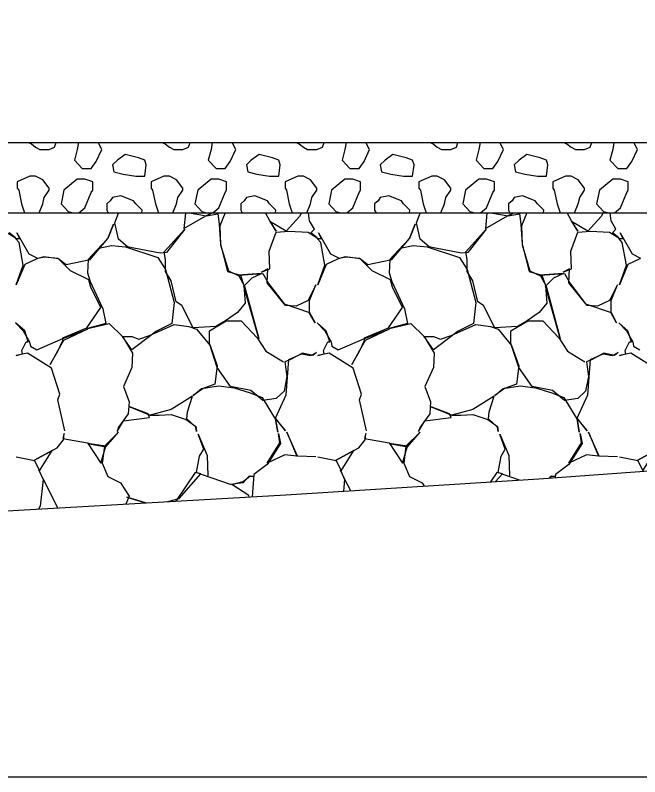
# Model space of a CAD drawing. Extents: x -26 to 4781, y -31 to 24738.
# Drawn here: x 2279.03 to 2287.89, y 8000 to 8010.81 of the extents above; entities that cross this region are included whole.
import ezdxf

# ---------------------------------------------------------------- set-up
doc = ezdxf.new("R2010")
doc.units = 0
for name, color, linetype in [('DESIGN - SHEET - Light Grid', 7, 'Continuous'), ('DESIGN - TRANSPORTATION - Proposed Layout Patterning', 7, 'Continuous'), ('GEOTECHNICAL – SCRATCH – Level 1', 7, 'Continuous'), ('SURVEY - GROUND - Top of Ground', 7, 'Continuous')]:
    doc.layers.add(name, color=color, linetype=linetype)

msp = doc.modelspace()

# ---------------------------------------------------------------- linework, layer by layer
at = {"layer": 'DESIGN - SHEET - Light Grid'}
msp.add_line((2000, 8000), (2300, 8000), dxfattribs=at)
at = {"layer": 'DESIGN - TRANSPORTATION - Proposed Layout Patterning'}
for p, q in [((2279.923, 8009), (2279.907, 8008.901)), ((2281.823, 8009), (2281.807, 8008.901)), ((2283.723, 8009), (2283.707, 8008.901)), ((2285.623, 8009), (2285.607, 8008.901)), ((2287.523, 8009), (2287.507, 8008.901)), ((2279.907, 8008.481), (2279.717, 8008.321)), ((2281.807, 8008.481), (2281.617, 8008.321)), ((2283.707, 8008.481), (2283.517, 8008.321)), ((2285.607, 8008.481), (2285.417, 8008.321)), ((2287.507, 8008.481), (2287.317, 8008.321)), ((2279.057, 8008.351), (2279.077, 8008.321)), ((2280.957, 8008.351), (2280.977, 8008.321)), ((2282.857, 8008.351), (2282.877, 8008.321)), ((2284.757, 8008.351), (2284.777, 8008.321)), ((2286.657, 8008.351), (2286.677, 8008.321))]:
    msp.add_line(p, q, dxfattribs=at)
for points in [[(2279.209, 8009), (2279.257, 8008.981), (2279.317, 8008.931)], [(2279.317, 8008.931), (2279.377, 8008.901), (2279.507, 8008.901), (2279.587, 8008.931), (2279.61, 8009)], [(2279.907, 8008.901), (2279.867, 8008.751), (2279.977, 8008.631), (2280.107, 8008.631), (2280.177, 8008.731), (2280.257, 8008.901), (2280.204, 8009)], [(2281.109, 8009), (2281.157, 8008.981), (2281.217, 8008.931)], [(2281.217, 8008.931), (2281.277, 8008.901), (2281.407, 8008.901), (2281.487, 8008.931), (2281.51, 8009)], [(2281.807, 8008.901), (2281.767, 8008.751), (2281.877, 8008.631), (2282.007, 8008.631), (2282.077, 8008.731), (2282.157, 8008.901), (2282.104, 8009)], [(2283.009, 8009), (2283.057, 8008.981), (2283.117, 8008.931)], [(2283.117, 8008.931), (2283.177, 8008.901), (2283.307, 8008.901), (2283.387, 8008.931), (2283.41, 8009)], [(2283.707, 8008.901), (2283.667, 8008.751), (2283.777, 8008.631), (2283.907, 8008.631), (2283.977, 8008.731), (2284.057, 8008.901), (2284.004, 8009)], [(2284.909, 8009), (2284.957, 8008.981), (2285.017, 8008.931)], [(2285.017, 8008.931), (2285.077, 8008.901), (2285.207, 8008.901), (2285.287, 8008.931), (2285.31, 8009)], [(2285.607, 8008.901), (2285.567, 8008.751), (2285.677, 8008.631), (2285.807, 8008.631), (2285.877, 8008.731), (2285.957, 8008.901), (2285.904, 8009)], [(2286.809, 8009), (2286.857, 8008.981), (2286.917, 8008.931)], [(2286.917, 8008.931), (2286.977, 8008.901), (2287.107, 8008.901), (2287.187, 8008.931), (2287.21, 8009)], [(2287.507, 8008.901), (2287.467, 8008.751), (2287.577, 8008.631), (2287.707, 8008.631), (2287.777, 8008.731), (2287.857, 8008.901), (2287.804, 8009)], [(2280.867, 8008.751), (2280.777, 8008.781), (2280.587, 8008.831), (2280.477, 8008.751), (2280.407, 8008.681), (2280.427, 8008.581), (2280.557, 8008.551), (2280.737, 8008.521), (2280.867, 8008.521), (2280.887, 8008.681), (2280.867, 8008.751)], [(2282.767, 8008.751), (2282.677, 8008.781), (2282.487, 8008.831), (2282.377, 8008.751), (2282.307, 8008.681), (2282.327, 8008.581), (2282.457, 8008.551), (2282.637, 8008.521), (2282.767, 8008.521), (2282.787, 8008.681), (2282.767, 8008.751)], [(2284.667, 8008.751), (2284.577, 8008.781), (2284.387, 8008.831), (2284.277, 8008.751), (2284.207, 8008.681), (2284.227, 8008.581), (2284.357, 8008.551), (2284.537, 8008.521), (2284.667, 8008.521), (2284.687, 8008.681), (2284.667, 8008.751)], [(2286.567, 8008.751), (2286.477, 8008.781), (2286.287, 8008.831), (2286.177, 8008.751), (2286.107, 8008.681), (2286.127, 8008.581), (2286.257, 8008.551), (2286.437, 8008.521), (2286.567, 8008.521), (2286.587, 8008.681), (2286.567, 8008.751)], [(2279.317, 8008.521), (2279.257, 8008.521), (2279.237, 8008.521), (2279.057, 8008.441), (2279.057, 8008.351)], [(2279.507, 8008.321), (2279.507, 8008.351), (2279.417, 8008.471), (2279.317, 8008.521)], [(2280.127, 8008.321), (2280.127, 8008.441), (2280.017, 8008.481), (2279.907, 8008.481)], [(2281.217, 8008.521), (2281.157, 8008.521), (2281.137, 8008.521), (2280.957, 8008.441), (2280.957, 8008.351)], [(2281.407, 8008.321), (2281.407, 8008.351), (2281.317, 8008.471), (2281.217, 8008.521)], [(2282.027, 8008.321), (2282.027, 8008.441), (2281.917, 8008.481), (2281.807, 8008.481)], [(2283.117, 8008.521), (2283.057, 8008.521), (2283.037, 8008.521), (2282.857, 8008.441), (2282.857, 8008.351)], [(2283.307, 8008.321), (2283.307, 8008.351), (2283.217, 8008.471), (2283.117, 8008.521)], [(2283.927, 8008.321), (2283.927, 8008.441), (2283.817, 8008.481), (2283.707, 8008.481)], [(2285.017, 8008.521), (2284.957, 8008.521), (2284.937, 8008.521), (2284.757, 8008.441), (2284.757, 8008.351)], [(2285.207, 8008.321), (2285.207, 8008.351), (2285.117, 8008.471), (2285.017, 8008.521)], [(2285.827, 8008.321), (2285.827, 8008.441), (2285.717, 8008.481), (2285.607, 8008.481)], [(2286.917, 8008.521), (2286.857, 8008.521), (2286.837, 8008.521), (2286.657, 8008.441), (2286.657, 8008.351)], [(2287.107, 8008.321), (2287.107, 8008.351), (2287.017, 8008.471), (2286.917, 8008.521)], [(2287.727, 8008.321), (2287.727, 8008.441), (2287.617, 8008.481), (2287.507, 8008.481)], [(2279.077, 8008.321), (2279.117, 8008.131), (2279.159, 8008)], [(2279.365, 8008), (2279.417, 8008.131), (2279.437, 8008.221), (2279.507, 8008.321)], [(2279.717, 8008.321), (2279.677, 8008.131), (2279.777, 8008.021), (2279.844, 8008)], [(2279.931, 8008), (2280.017, 8008.071), (2280.107, 8008.291), (2280.127, 8008.321)], [(2280.977, 8008.321), (2281.017, 8008.131), (2281.059, 8008)], [(2281.265, 8008), (2281.317, 8008.131), (2281.337, 8008.221), (2281.407, 8008.321)], [(2281.617, 8008.321), (2281.577, 8008.131), (2281.677, 8008.021), (2281.744, 8008)], [(2281.831, 8008), (2281.917, 8008.071), (2282.007, 8008.291), (2282.027, 8008.321)], [(2282.877, 8008.321), (2282.917, 8008.131), (2282.959, 8008)], [(2283.165, 8008), (2283.217, 8008.131), (2283.237, 8008.221), (2283.307, 8008.321)], [(2283.517, 8008.321), (2283.477, 8008.131), (2283.577, 8008.021), (2283.644, 8008)], [(2283.731, 8008), (2283.817, 8008.071), (2283.907, 8008.291), (2283.927, 8008.321)], [(2284.777, 8008.321), (2284.817, 8008.131), (2284.859, 8008)], [(2285.065, 8008), (2285.117, 8008.131), (2285.137, 8008.221), (2285.207, 8008.321)], [(2285.417, 8008.321), (2285.377, 8008.131), (2285.477, 8008.021), (2285.544, 8008)], [(2285.631, 8008), (2285.717, 8008.071), (2285.807, 8008.291), (2285.827, 8008.321)], [(2286.677, 8008.321), (2286.717, 8008.131), (2286.759, 8008)], [(2286.965, 8008), (2287.017, 8008.131), (2287.037, 8008.221), (2287.107, 8008.321)], [(2287.317, 8008.321), (2287.277, 8008.131), (2287.377, 8008.021), (2287.444, 8008)], [(2287.531, 8008), (2287.617, 8008.071), (2287.707, 8008.291), (2287.727, 8008.321)], [(2280.707, 8008.171), (2280.527, 8008.241), (2280.407, 8008.221), (2280.377, 8008.171), (2280.327, 8008.131), (2280.327, 8008.041), (2280.348, 8008)], [(2280.822, 8008), (2280.827, 8008.041), (2280.737, 8008.131), (2280.707, 8008.171)], [(2282.607, 8008.171), (2282.427, 8008.241), (2282.307, 8008.221), (2282.277, 8008.171), (2282.227, 8008.131), (2282.227, 8008.041), (2282.248, 8008)], [(2282.722, 8008), (2282.727, 8008.041), (2282.637, 8008.131), (2282.607, 8008.171)], [(2284.507, 8008.171), (2284.327, 8008.241), (2284.207, 8008.221), (2284.177, 8008.171), (2284.127, 8008.131), (2284.127, 8008.041), (2284.148, 8008)], [(2284.622, 8008), (2284.627, 8008.041), (2284.537, 8008.131), (2284.507, 8008.171)], [(2286.407, 8008.171), (2286.227, 8008.241), (2286.107, 8008.221), (2286.077, 8008.171), (2286.027, 8008.131), (2286.027, 8008.041), (2286.048, 8008)], [(2286.522, 8008), (2286.527, 8008.041), (2286.437, 8008.131), (2286.407, 8008.171)], [(2281.495, 8008), (2281.742, 8007.959), (2281.902, 8007.989), (2281.922, 8007.839), (2281.942, 8007.559), (2282.042, 8007.169), (2282.222, 8007.119), (2282.272, 8006.969), (2282.292, 8006.719), (2282.182, 8006.589), (2282.012, 8006.469), (2281.872, 8006.389), (2281.552, 8006.369), (2281.392, 8006.689), (2281.312, 8006.739), (2281.242, 8007.039), (2281.162, 8007.169), (2281.162, 8007.339), (2281.142, 8007.449), (2281.432, 8007.769), (2281.172, 8007.439), (2281.082, 8007.429), (2280.712, 8007.499), (2280.622, 8007.519), (2280.492, 8007.629), (2280.442, 8007.859), (2280.492, 8007.999), (2280.492, 8008)], [(2281.442, 8008), (2281.442, 8007.999), (2281.422, 8007.779), (2281.732, 8007.959), (2281.823, 8008)], [(2281.815, 8008), (2281.812, 8007.999), (2281.765, 8008)], [(2282.008, 8008), (2281.932, 8007.819), (2281.942, 8007.549), (2282.052, 8007.179), (2282.202, 8007.109), (2282.282, 8006.959), (2282.482, 8006.219), (2282.272, 8006.959), (2282.392, 8007.079), (2282.522, 8007.139), (2282.192, 8007.119), (2282.542, 8007.139), (2282.622, 8006.999), (2282.842, 8006.709), (2283.202, 8006.589), (2283.282, 8006.439), (2283.202, 8006.579), (2283.202, 8006.759), (2283.292, 8006.979), (2283.182, 8006.759), (2283.012, 8006.679), (2282.862, 8006.689), (2282.602, 8007.009), (2282.612, 8007.209), (2282.522, 8007.159), (2282.642, 8007.209), (2282.632, 8007.459), (2282.732, 8007.729), (2282.912, 8007.739), (2283.182, 8007.729), (2283.312, 8007.649), (2283.222, 8007.719), (2283.272, 8007.769), (2283.202, 8007.889), (2283.188, 8008)], [(2283.09, 8008), (2283.062, 8007.949), (2282.872, 8007.739), (2282.642, 8007.879), (2282.732, 8007.739), (2282.642, 8007.889), (2282.58, 8008)], [(2285.775, 8008), (2286.022, 8007.959), (2286.182, 8007.989), (2286.202, 8007.839), (2286.222, 8007.559), (2286.322, 8007.169), (2286.502, 8007.119), (2286.552, 8006.969), (2286.572, 8006.719), (2286.462, 8006.589), (2286.292, 8006.469), (2286.152, 8006.389), (2285.832, 8006.369), (2285.672, 8006.689), (2285.592, 8006.739), (2285.522, 8007.039), (2285.442, 8007.169), (2285.442, 8007.339), (2285.422, 8007.449), (2285.712, 8007.769), (2285.452, 8007.439), (2285.362, 8007.429), (2284.992, 8007.499), (2284.902, 8007.519), (2284.772, 8007.629), (2284.722, 8007.859), (2284.772, 8007.999), (2284.772, 8008)], [(2285.722, 8008), (2285.722, 8007.999), (2285.702, 8007.779), (2286.012, 8007.959), (2286.103, 8008)], [(2286.095, 8008), (2286.092, 8007.999), (2286.045, 8008)], [(2286.288, 8008), (2286.212, 8007.819), (2286.222, 8007.549), (2286.332, 8007.179), (2286.482, 8007.109), (2286.562, 8006.959), (2286.762, 8006.219), (2286.552, 8006.959), (2286.672, 8007.079), (2286.802, 8007.139), (2286.472, 8007.119), (2286.822, 8007.139), (2286.902, 8006.999), (2287.122, 8006.709), (2287.482, 8006.589), (2287.562, 8006.439), (2287.482, 8006.579), (2287.482, 8006.759), (2287.572, 8006.979), (2287.462, 8006.759), (2287.292, 8006.679), (2287.142, 8006.689), (2286.882, 8007.009), (2286.892, 8007.209), (2286.802, 8007.159), (2286.922, 8007.209), (2286.912, 8007.459), (2287.012, 8007.729), (2287.192, 8007.739), (2287.462, 8007.729), (2287.592, 8007.649), (2287.502, 8007.719), (2287.552, 8007.769), (2287.482, 8007.889), (2287.468, 8008)], [(2287.37, 8008), (2287.342, 8007.949), (2287.152, 8007.739), (2286.922, 8007.879), (2287.012, 8007.739), (2286.922, 8007.889), (2286.86, 8008)], [(2279.732, 8004.909), (2279.632, 8005.349), (2279.662, 8005.429), (2279.542, 8005.799), (2279.202, 8006.009), (2279.042, 8005.979), (2279.132, 8005.999), (2279.122, 8006.049), (2279.182, 8006.169), (2279.212, 8006.169), (2279.162, 8006.329), (2279.032, 8006.439), (2279.142, 8006.329), (2279.232, 8006.169), (2279.242, 8006.109), (2279.332, 8006.059), (2279.702, 8006.219), (2280.052, 8006.349), (2279.712, 8006.189), (2279.632, 8006.049), (2279.522, 8005.849), (2279.632, 8006.039), (2279.702, 8006.189), (2279.702, 8006.229), (2280.042, 8006.369), (2280.242, 8006.659), (2280.102, 8006.949), (2280.072, 8007.049), (2279.812, 8007.179), (2279.732, 8007.259), (2279.642, 8007.349), (2279.432, 8007.379), (2279.332, 8007.349), (2279.162, 8007.269), (2279.042, 8006.979), (2279.142, 8007.259), (2279.082, 8007.579), (2279.032, 8007.639), (2279.092, 8007.639), (2279.052, 8007.719), (2279.222, 8007.419), (2279.342, 8007.359), (2279.442, 8007.379), (2279.632, 8007.359), (2279.752, 8007.269), (2280.092, 8007.339), (2280.342, 8007.639), (2280.422, 8007.839), (2280.342, 8007.639), (2280.182, 8007.469), (2280.062, 8007.339), (2280.052, 8007.149), (2280.092, 8007.029), (2280.272, 8006.639), (2280.312, 8006.429), (2280.052, 8006.359), (2280.362, 8006.429), (2280.552, 8006.249), (2280.692, 8006.009), (2280.682, 8005.809), (2280.562, 8005.539), (2280.642, 8005.319), (2280.632, 8005.149), (2280.492, 8004.959), (2280.472, 8004.899), (2280.562, 8005.049), (2280.932, 8005.099), (2280.912, 8005.149), (2280.652, 8005.249), (2280.942, 8005.129), (2281.072, 8005.129), (2281.242, 8005.139), (2281.452, 8005.069), (2281.592, 8004.969), (2281.602, 8004.899), (2281.592, 8004.959), (2281.462, 8005.079), (2281.472, 8005.179), (2281.542, 8005.399), (2281.242, 8005.209), (2280.942, 8005.129)], [(2284.012, 8004.909), (2283.912, 8005.349), (2283.942, 8005.429), (2283.822, 8005.799), (2283.482, 8006.009), (2283.322, 8005.979), (2283.412, 8005.999), (2283.402, 8006.049), (2283.462, 8006.169), (2283.492, 8006.169), (2283.442, 8006.329), (2283.312, 8006.439), (2283.422, 8006.329), (2283.512, 8006.169), (2283.522, 8006.109), (2283.612, 8006.059), (2283.982, 8006.219), (2284.332, 8006.349), (2283.992, 8006.189), (2283.912, 8006.049), (2283.802, 8005.849), (2283.912, 8006.039), (2283.982, 8006.189), (2283.982, 8006.229), (2284.322, 8006.369), (2284.522, 8006.659), (2284.382, 8006.949), (2284.352, 8007.049), (2284.092, 8007.179), (2284.012, 8007.259), (2283.922, 8007.349), (2283.712, 8007.379), (2283.612, 8007.349), (2283.442, 8007.269), (2283.322, 8006.979), (2283.422, 8007.259), (2283.362, 8007.579), (2283.312, 8007.639), (2283.372, 8007.639), (2283.332, 8007.719), (2283.502, 8007.419), (2283.622, 8007.359), (2283.722, 8007.379), (2283.912, 8007.359), (2284.032, 8007.269), (2284.372, 8007.339), (2284.622, 8007.639), (2284.702, 8007.839), (2284.622, 8007.639), (2284.462, 8007.469), (2284.342, 8007.339), (2284.332, 8007.149), (2284.372, 8007.029), (2284.552, 8006.639), (2284.592, 8006.429), (2284.332, 8006.359), (2284.642, 8006.429), (2284.832, 8006.249), (2284.972, 8006.009), (2284.962, 8005.809), (2284.842, 8005.539), (2284.922, 8005.319), (2284.912, 8005.149), (2284.772, 8004.959), (2284.752, 8004.899), (2284.842, 8005.049), (2285.212, 8005.099), (2285.192, 8005.149), (2284.932, 8005.249), (2285.222, 8005.129), (2285.352, 8005.129), (2285.522, 8005.139), (2285.732, 8005.069), (2285.872, 8004.969), (2285.882, 8004.899), (2285.872, 8004.959), (2285.742, 8005.079), (2285.752, 8005.179), (2285.822, 8005.399), (2285.522, 8005.209), (2285.222, 8005.129)], [(2278.902, 8007.729), (2279.032, 8007.649), (2278.942, 8007.719)], [(2287.892, 8007.349), (2287.722, 8007.269), (2287.602, 8006.979), (2287.702, 8007.259), (2287.642, 8007.579), (2287.592, 8007.639), (2287.652, 8007.639), (2287.612, 8007.719), (2287.782, 8007.419), (2287.902, 8007.359)], [(2280.212, 8007.499), (2280.392, 8007.539), (2280.592, 8007.519), (2281.052, 8007.369), (2281.162, 8007.199), (2281.282, 8006.729), (2281.252, 8006.429), (2281.022, 8006.319), (2280.952, 8006.259), (2280.682, 8006.059), (2280.552, 8006.249), (2280.682, 8006.249), (2280.782, 8006.209), (2280.932, 8006.259), (2281.282, 8006.419), (2281.492, 8006.389), (2281.602, 8006.349), (2281.792, 8006.119), (2281.892, 8005.829), (2281.862, 8005.569), (2281.692, 8005.509), (2281.552, 8005.409), (2281.672, 8005.509), (2281.912, 8005.549), (2282.132, 8005.519), (2282.362, 8005.449), (2282.532, 8005.379), (2282.722, 8005.069), (2282.752, 8004.889), (2282.722, 8005.079), (2282.862, 8004.909), (2282.722, 8005.089), (2282.872, 8005.419), (2282.912, 8005.919), (2283.092, 8005.999), (2283.222, 8005.979), (2283.302, 8006.019), (2283.252, 8005.979), (2283.102, 8006.009), (2282.932, 8005.919), (2282.852, 8005.889), (2282.882, 8005.679), (2282.842, 8005.469), (2282.732, 8005.369), (2282.542, 8005.339), (2282.372, 8005.479), (2282.082, 8005.539), (2281.892, 8005.809), (2281.782, 8006.149), (2281.782, 8006.329), (2282.022, 8006.469), (2282.232, 8006.469), (2282.462, 8006.229), (2282.582, 8006.039), (2282.832, 8005.889)], [(2284.492, 8007.499), (2284.672, 8007.539), (2284.872, 8007.519), (2285.332, 8007.369), (2285.442, 8007.199), (2285.562, 8006.729), (2285.532, 8006.429), (2285.302, 8006.319), (2285.232, 8006.259), (2284.962, 8006.059), (2284.832, 8006.249), (2284.962, 8006.249), (2285.062, 8006.209), (2285.212, 8006.259), (2285.562, 8006.419), (2285.772, 8006.389), (2285.882, 8006.349), (2286.072, 8006.119), (2286.172, 8005.829), (2286.142, 8005.569), (2285.972, 8005.509), (2285.832, 8005.409), (2285.952, 8005.509), (2286.192, 8005.549), (2286.412, 8005.519), (2286.642, 8005.449), (2286.812, 8005.379), (2287.002, 8005.069), (2287.032, 8004.889), (2287.002, 8005.079), (2287.142, 8004.909), (2287.002, 8005.089), (2287.152, 8005.419), (2287.192, 8005.919), (2287.372, 8005.999), (2287.502, 8005.979), (2287.582, 8006.019), (2287.532, 8005.979), (2287.382, 8006.009), (2287.212, 8005.919), (2287.132, 8005.889), (2287.162, 8005.679), (2287.122, 8005.469), (2287.012, 8005.369), (2286.822, 8005.339), (2286.652, 8005.479), (2286.362, 8005.539), (2286.172, 8005.809), (2286.062, 8006.149), (2286.062, 8006.329), (2286.302, 8006.469), (2286.512, 8006.469), (2286.742, 8006.229), (2286.862, 8006.039), (2287.112, 8005.889)], [(2288.102, 8005.799), (2287.762, 8006.009), (2287.602, 8005.979), (2287.692, 8005.999), (2287.682, 8006.049), (2287.742, 8006.169), (2287.772, 8006.169), (2287.722, 8006.329), (2287.592, 8006.439), (2287.702, 8006.329), (2287.792, 8006.169), (2287.802, 8006.109), (2287.892, 8006.059)], [(2279.042, 8004.539), (2279.302, 8004.489), (2279.372, 8004.339), (2279.552, 8004.629), (2279.292, 8004.489), (2279.622, 8004.669), (2279.712, 8004.779), (2279.722, 8004.869), (2279.702, 8004.799), (2280.052, 8004.739), (2280.242, 8004.449), (2280.312, 8004.689), (2280.052, 8004.729), (2280.312, 8004.679), (2280.492, 8004.889), (2280.292, 8004.689), (2280.262, 8004.449), (2280.342, 8004.259), (2280.522, 8004.169), (2280.642, 8003.979), (2280.595, 8003.87)], [(2282.346, 8003.971), (2282.342, 8003.989), (2282.102, 8004.149), (2282.262, 8004.189), (2282.362, 8004.269), (2282.412, 8004.259), (2282.342, 8004.259), (2282.262, 8004.169), (2282.082, 8004.149), (2281.672, 8004.289), (2281.602, 8004.319), (2281.642, 8004.549), (2281.702, 8004.649), (2281.622, 8004.859), (2281.752, 8004.559), (2281.762, 8004.269)], [(2283.292, 8004.539), (2283.032, 8004.549), (2282.882, 8004.889), (2283.022, 8004.549), (2282.852, 8004.569), (2282.602, 8004.449), (2282.782, 8004.739), (2282.762, 8004.869), (2282.792, 8004.729), (2282.602, 8004.429), (2282.412, 8004.289), (2282.39, 8003.974)], [(2283.322, 8004.539), (2283.582, 8004.489), (2283.652, 8004.339), (2283.832, 8004.629), (2283.572, 8004.489), (2283.902, 8004.669), (2283.992, 8004.779), (2284.002, 8004.869), (2283.982, 8004.799), (2284.332, 8004.739), (2284.522, 8004.449), (2284.592, 8004.689), (2284.332, 8004.729), (2284.592, 8004.679), (2284.772, 8004.889), (2284.572, 8004.689), (2284.542, 8004.449), (2284.622, 8004.259), (2284.802, 8004.169), (2284.83, 8004.124)], [(2286.185, 8004.209), (2285.952, 8004.289), (2285.882, 8004.319), (2285.922, 8004.549), (2285.982, 8004.649), (2285.902, 8004.859), (2286.032, 8004.559), (2286.042, 8004.269)], [(2287.572, 8004.539), (2287.312, 8004.549), (2287.162, 8004.889), (2287.302, 8004.549), (2287.132, 8004.569), (2286.882, 8004.449), (2287.062, 8004.739), (2287.042, 8004.869), (2287.072, 8004.729), (2286.882, 8004.429), (2286.692, 8004.289), (2286.689, 8004.243)], [(2287.602, 8004.539), (2287.862, 8004.489), (2287.932, 8004.339), (2288.112, 8004.629), (2287.852, 8004.489), (2288.182, 8004.669), (2288.272, 8004.779), (2288.282, 8004.869), (2288.262, 8004.799), (2288.612, 8004.739), (2288.802, 8004.449), (2288.872, 8004.689), (2288.612, 8004.729), (2288.872, 8004.679), (2289.052, 8004.889), (2288.852, 8004.689), (2288.822, 8004.449), (2288.843, 8004.399)], [(2279.634, 8003.814), (2279.422, 8004.229), (2279.362, 8004.349), (2279.422, 8004.219), (2279.382, 8003.839), (2279.356, 8003.798)], [(2281.194, 8003.905), (2281.352, 8003.949), (2281.662, 8004.299), (2281.582, 8004.319), (2281.306, 8003.911)], [(2283.789, 8004.059), (2283.702, 8004.229), (2283.642, 8004.349), (2283.702, 8004.219), (2283.685, 8004.053)], [(2285.844, 8004.188), (2285.942, 8004.299), (2285.862, 8004.319), (2285.771, 8004.183)], [(2286.603, 8004.237), (2286.642, 8004.269), (2286.692, 8004.259), (2286.622, 8004.259), (2286.603, 8004.237)], [(2280.878, 8003.886), (2280.612, 8003.969), (2280.874, 8003.886)]]:
    msp.add_lwpolyline(points, dxfattribs=at)
at = {"layer": 'GEOTECHNICAL – SCRATCH – Level 1'}
for p, q in [((2245.256, 8009), (2327.768, 8009)), ((2242.256, 8008), (2321.545, 8008))]:
    msp.add_line(p, q, dxfattribs=at)
at = {"layer": 'SURVEY - GROUND - Top of Ground'}
msp.add_lwpolyline([(2277.589, 8003.696), (2282.868, 8004.002), (2286.458, 8004.226), (2289.45, 8004.443), (2294.985, 8004.902), (2300, 8005.41), (2301.616, 8005.573), (2302.481, 8005.673), (2303.129, 8005.735), (2313.014, 8006.849), (2315.802, 8007.256), (2319.862, 8007.741), (2324.083, 8008.39), (2327.572, 8008.963), (2332.911, 8009.975), (2336.765, 8010.805)], dxfattribs=at)

doc.saveas('drawing.dxf')
